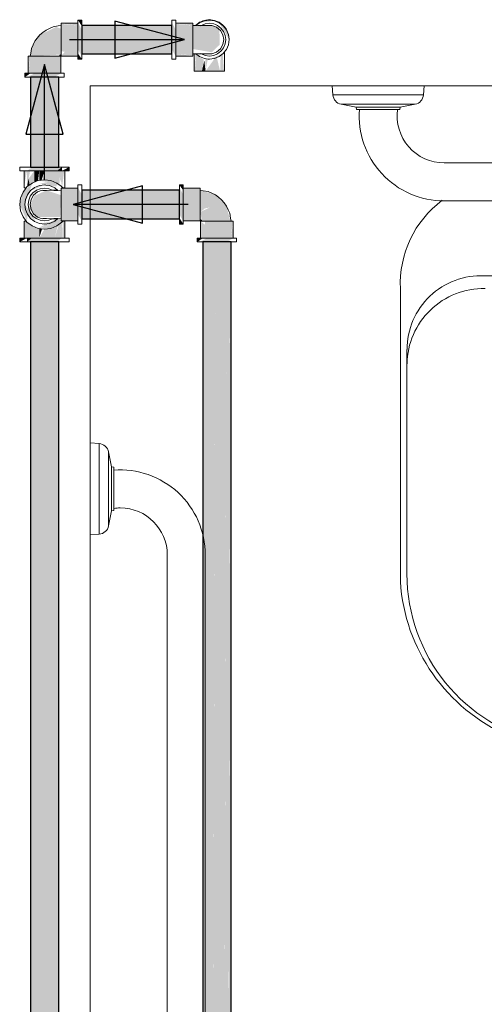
# Model space of a CAD drawing. Header units: millimetres. Extents: x 567 to 934, y -1 to 364.
# Tile 430 of 656: x 756.546 to 757.352, y 45.89 to 47.6. Entities that reach past the tile are written whole.
import ezdxf

# ---------------------------------------------------------------- set-up
doc = ezdxf.new("R2010")
doc.units = ezdxf.units.MM
doc.header["$MEASUREMENT"] = 0
for name, color, linetype, lineweight in [('AF-Condutos', 140, 'Continuous', 25), ('AF-Conexões', 152, 'Continuous', 18), ('AF-Peça de utilização', 152, 'Continuous', 18), ('AF-Sentido conduto', 140, 'Continuous', 30)]:
    doc.layers.add(name, color=color, linetype=linetype, lineweight=lineweight)
doc.layers.add('ARQ FINA', color=8, linetype='Continuous')

msp = doc.modelspace()

# ---------------------------------------------------------------- hatches: boundary and pattern name
at = {"layer": 'AF-Condutos', "linetype": 'Continuous'}
for points in [[(756.8099, 47.5902), (756.6536, 47.5902), (756.6536, 47.5405), (756.8099, 47.5405)], [(756.6136, 47.3442), (756.6136, 47.5004), (756.5642, 47.5004), (756.5642, 47.3442)], [(756.8228, 47.304), (756.6536, 47.304), (756.6536, 47.2543), (756.8228, 47.2543)], [(756.6136, 44.0886), (756.6136, 47.2142), (756.5642, 47.2142), (756.5642, 44.0886)], [(756.8676, 47.2142), (756.8634, 43.3692), (756.8676, 43.3692)], [(756.8676, 47.2142), (756.8634, 47.2142), (756.8634, 43.3492)], [(756.8753, 47.2142), (756.8676, 43.3692), (756.8753, 43.3692)], [(756.8753, 47.2142), (756.8676, 47.2142), (756.8676, 43.3492)], [(756.8852, 47.2142), (756.8753, 47.2142), (756.8753, 43.3492)], [(756.8852, 47.2142), (756.8754, 43.3692), (756.8852, 43.3692)], [(756.8955, 47.2142), (756.8852, 47.2142), (756.8852, 43.3492)], [(756.8955, 47.2142), (756.8852, 43.3692), (756.8955, 43.3692)], [(756.9045, 47.2142), (756.8955, 47.2142), (756.8955, 43.3492)], [(756.9045, 47.2142), (756.8956, 43.3692), (756.9045, 43.3692)], [(756.9106, 47.2142), (756.9045, 47.2142), (756.9045, 43.3492)], [(756.9098, 46.6832), (756.9098, 43.3492), (756.9106, 47.2142)], [(756.9106, 47.2142), (756.9098, 43.3692), (756.9106, 43.3692)], [(756.9128, 47.2142), (756.9106, 47.2142), (756.9106, 43.3492)], [(756.9128, 47.2142), (756.9107, 43.3692), (756.9128, 43.3692)], [(756.9098, 46.6832), (756.9046, 43.3692), (756.9098, 43.3692)]]:
    msp.add_hatch(color=151, dxfattribs=at).paths.add_polyline_path(points)
at = {"layer": 'AF-Conexões', "linetype": 'Continuous'}
for points in [[(756.6536, 47.5982), (756.6468, 47.5994), (756.6526, 47.5902)], [(756.6468, 47.5948), (756.6468, 47.5484), (756.6536, 47.5359), (756.6536, 47.5824)], [(756.8167, 47.5359), (756.8167, 47.5824), (756.8099, 47.5948), (756.8099, 47.5484)], [(756.8579, 47.5948), (756.8837, 47.5982), (756.8749, 47.5994)], [(756.9089, 47.5657), (756.9044, 47.5824), (756.8919, 47.5948)], [(756.5662, 47.5501), (756.5637, 47.5366), (756.6174, 47.5395), (756.6174, 47.5843), (756.609, 47.5874), (756.5804, 47.5736)], [(756.6468, 47.5928), (756.6174, 47.5938), (756.6468, 47.5899)], [(756.6174, 47.5928), (756.6174, 47.5453), (756.6468, 47.5408), (756.6468, 47.5899)], [(756.8461, 47.5928), (756.8167, 47.5938), (756.8453, 47.59)], [(756.8167, 47.5928), (756.8167, 47.5854), (756.8461, 47.5854), (756.8461, 47.5899)], [(756.8167, 47.5854), (756.8167, 47.5796), (756.8461, 47.5727), (756.8461, 47.5854)], [(756.8461, 47.5379), (756.8461, 47.5727), (756.8167, 47.5796), (756.8167, 47.5408)], [(756.8922, 47.5829), (756.879, 47.59), (756.8461, 47.59), (756.8461, 47.5492), (756.8789, 47.5435), (756.8929, 47.5568)], [(756.6174, 47.537), (756.6468, 47.537), (756.6468, 47.5408), (756.6239, 47.5443)], [(756.5602, 47.5366), (756.5602, 47.5072), (756.564, 47.5072)], [(756.5612, 47.5366), (756.564, 47.5072), (756.6087, 47.5072), (756.6087, 47.5366)], [(756.6161, 47.5072), (756.617, 47.5366), (756.6087, 47.5366), (756.6087, 47.5072)], [(756.6468, 47.5314), (756.6536, 47.5314), (756.6468, 47.5413)], [(756.8461, 47.537), (756.8167, 47.5408), (756.8167, 47.5379)], [(756.8749, 47.5314), (756.8837, 47.5325), (756.899, 47.5413)], [(756.5546, 47.5072), (756.5546, 47.5004), (756.5646, 47.5072)], [(756.6181, 47.5072), (756.5716, 47.5072), (756.5592, 47.5004), (756.6056, 47.5004)], [(756.619, 47.3442), (756.5671, 47.3442), (756.5582, 47.3374), (756.6101, 47.3374)], [(756.619, 47.3442), (756.6101, 47.3374), (756.619, 47.3374)], [(756.6302, 47.3374), (756.6316, 47.3442), (756.619, 47.3374)], [(756.5532, 47.308), (756.558, 47.3374), (756.5544, 47.3374)], [(756.5583, 47.3096), (756.5636, 47.3374), (756.558, 47.3374)], [(756.561, 47.3239), (756.5583, 47.3096), (756.5628, 47.3131)], [(756.561, 47.3239), (756.5624, 47.3151), (756.5709, 47.318), (756.5709, 47.3374)], [(756.5709, 47.318), (756.5742, 47.3193), (756.5795, 47.3374), (756.5709, 47.3374)], [(756.5742, 47.3193), (756.5775, 47.3207), (756.5795, 47.3374)], [(756.5886, 47.3222), (756.5775, 47.3207), (756.6101, 47.3164)], [(756.5795, 47.3209), (756.5837, 47.3215), (756.5886, 47.3374), (756.5795, 47.3374)], [(756.6137, 47.3374), (756.5886, 47.3374), (756.586, 47.3225), (756.6137, 47.3137)], [(756.6146, 47.313), (756.6193, 47.3374), (756.6137, 47.3374)], [(756.6228, 47.3374), (756.6193, 47.3374), (756.6166, 47.3231), (756.6193, 47.3092)], [(756.5583, 47.2504), (756.559, 47.2594), (756.5546, 47.2791), (756.5669, 47.3148), (756.5514, 47.3007), (756.5456, 47.2792)], [(756.5886, 47.3132), (756.5798, 47.312), (756.5646, 47.3032)], [(756.6099, 47.3104), (756.6102, 47.316), (756.5952, 47.3184), (756.5806, 47.3155)], [(756.6174, 47.3076), (756.6174, 47.2517), (756.6468, 47.2508), (756.6468, 47.3066)], [(756.6468, 47.3086), (756.6468, 47.2622), (756.6536, 47.2497), (756.6536, 47.2962)], [(756.8296, 47.3132), (756.8228, 47.3132), (756.8296, 47.3032)], [(756.8296, 47.2497), (756.8296, 47.2962), (756.8228, 47.3086), (756.8228, 47.2622)], [(756.859, 47.3066), (756.8296, 47.3066), (756.8296, 47.2591), (756.859, 47.2591)], [(756.8789, 47.2754), (756.859, 47.2662), (756.862, 47.2504), (756.9112, 47.2504), (756.9046, 47.2765), (756.8852, 47.2959), (756.859, 47.3041), (756.859, 47.2662), (756.8674, 47.2726), (756.8898, 47.2762)], [(756.5612, 47.2718), (756.5764, 47.2574), (756.6157, 47.2575), (756.6174, 47.2953), (756.5923, 47.3037), (756.5711, 47.2943)], [(756.5732, 47.2504), (756.5546, 47.2792), (756.5592, 47.2622)], [(756.619, 47.2487), (756.614, 47.2561), (756.5775, 47.2381)], [(756.8228, 47.2463), (756.8296, 47.2452), (756.8238, 47.2543)], [(756.8296, 47.2517), (756.859, 47.2508), (756.859, 47.2591), (756.8296, 47.2591)], [(756.5544, 47.221), (756.5636, 47.221), (756.5627, 47.2437), (756.5544, 47.2504)], [(756.5627, 47.2437), (756.5636, 47.221), (756.5795, 47.221), (756.5795, 47.2368)], [(756.5775, 47.2376), (756.5998, 47.2376), (756.619, 47.2487)], [(756.6119, 47.2433), (756.5886, 47.2362), (756.5795, 47.221), (756.6063, 47.221)], [(756.5795, 47.221), (756.5844, 47.2367), (756.5795, 47.2374)], [(756.6056, 47.2497), (756.5798, 47.2463), (756.5886, 47.2452)], [(756.6137, 47.221), (756.619, 47.2487), (756.6137, 47.2446), (756.6063, 47.221)], [(756.6193, 47.2491), (756.6137, 47.221), (756.6193, 47.221)], [(756.624, 47.2504), (756.6203, 47.2504), (756.6193, 47.221), (756.6228, 47.221)], [(756.8594, 47.2504), (756.8594, 47.221), (756.8632, 47.221), (756.8667, 47.2439)], [(756.9152, 47.2504), (756.8677, 47.2504), (756.8632, 47.221), (756.9124, 47.221)], [(756.9152, 47.221), (756.9162, 47.2504), (756.9124, 47.221)], [(756.5471, 47.221), (756.5456, 47.2142), (756.5582, 47.221)], [(756.5582, 47.2142), (756.6101, 47.2142), (756.619, 47.221), (756.5671, 47.221)], [(756.5582, 47.2142), (756.5671, 47.221), (756.5582, 47.221)], [(756.8538, 47.221), (756.8538, 47.2142), (756.8638, 47.221)], [(756.9172, 47.221), (756.8708, 47.221), (756.8584, 47.2142), (756.9048, 47.2142)]]:
    msp.add_hatch(color=161, dxfattribs=at).paths.add_polyline_path(points)
at = {"layer": 'AF-Peça de utilização', "linetype": 'Continuous'}
for points in [[(756.8487, 47.5408), (756.8487, 47.5107), (756.8522, 47.5107)], [(756.85, 47.5408), (756.8522, 47.5107), (756.8618, 47.5107), (756.8653, 47.5303)], [(756.8618, 47.5107), (756.8681, 47.5107), (756.8662, 47.5296)], [(756.8841, 47.5327), (756.8681, 47.5107), (756.888, 47.5107), (756.888, 47.5329)], [(756.8681, 47.5107), (756.8721, 47.5317), (756.8681, 47.5322)], [(756.888, 47.5331), (756.888, 47.5107), (756.8935, 47.5107)], [(756.898, 47.5406), (756.8944, 47.5378), (756.8935, 47.5107), (756.9002, 47.5107)]]:
    msp.add_hatch(color=161, dxfattribs=at).paths.add_polyline_path(points)

# ---------------------------------------------------------------- linework, layer by layer
at = {"layer": 'AF-Condutos'}
for p, q in [((756.6536, 47.5902), (756.6536, 47.587)), ((756.8099, 47.5902), (756.6536, 47.5902)), ((756.6536, 47.587), (756.6536, 47.58)), ((756.6536, 47.58), (756.6536, 47.5706)), ((756.8099, 47.587), (756.8099, 47.5902)), ((756.8099, 47.58), (756.8099, 47.587)), ((756.8099, 47.5706), (756.8099, 47.58)), ((756.6536, 47.5706), (756.6536, 47.5602)), ((756.8099, 47.5602), (756.8099, 47.5706)), ((756.6536, 47.5602), (756.6536, 47.5507)), ((756.6536, 47.5507), (756.6536, 47.5437)), ((756.6536, 47.5437), (756.6536, 47.5405)), ((756.8099, 47.5507), (756.8099, 47.5602)), ((756.8099, 47.5437), (756.8099, 47.5507)), ((756.8099, 47.5405), (756.8099, 47.5437)), ((756.6536, 47.5405), (756.8099, 47.5405)), ((756.5642, 47.5004), (756.5642, 47.3442)), ((756.5684, 47.5004), (756.5642, 47.5004)), ((756.5761, 47.5004), (756.5684, 47.5004)), ((756.586, 47.5004), (756.5761, 47.5004)), ((756.5964, 47.5004), (756.586, 47.5004)), ((756.6054, 47.5004), (756.5964, 47.5004)), ((756.6115, 47.5004), (756.6054, 47.5004)), ((756.6136, 47.5004), (756.6115, 47.5004)), ((756.6136, 47.3442), (756.6136, 47.5004)), ((756.5642, 47.3442), (756.5684, 47.3442)), ((756.5684, 47.3442), (756.5761, 47.3442)), ((756.5761, 47.3442), (756.586, 47.3442)), ((756.586, 47.3442), (756.5964, 47.3442)), ((756.5964, 47.3442), (756.6054, 47.3442)), ((756.6054, 47.3442), (756.6115, 47.3442)), ((756.6115, 47.3442), (756.6136, 47.3442)), ((756.6536, 47.304), (756.6536, 47.3029)), ((756.8228, 47.304), (756.6536, 47.304)), ((756.8228, 47.3029), (756.8228, 47.304)), ((756.6536, 47.3029), (756.6536, 47.2977)), ((756.6536, 47.2977), (756.6536, 47.2893)), ((756.6536, 47.2893), (756.6536, 47.2792)), ((756.8228, 47.2977), (756.8228, 47.3029)), ((756.8228, 47.2893), (756.8228, 47.2977)), ((756.8228, 47.2792), (756.8228, 47.2893)), ((756.6536, 47.2792), (756.6536, 47.269)), ((756.8228, 47.269), (756.8228, 47.2792)), ((756.6536, 47.269), (756.6536, 47.2606)), ((756.6536, 47.2606), (756.6536, 47.2554)), ((756.6536, 47.2554), (756.6536, 47.2543)), ((756.6536, 47.2543), (756.8228, 47.2543)), ((756.8228, 47.2606), (756.8228, 47.269)), ((756.8228, 47.2554), (756.8228, 47.2606)), ((756.8228, 47.2543), (756.8228, 47.2554)), ((756.5684, 47.2142), (756.5642, 47.2142)), ((756.5642, 47.2142), (756.5642, 44.0886)), ((756.5761, 47.2142), (756.5684, 47.2142)), ((756.586, 47.2142), (756.5761, 47.2142)), ((756.5964, 47.2142), (756.586, 47.2142)), ((756.6054, 47.2142), (756.5964, 47.2142)), ((756.6115, 47.2142), (756.6054, 47.2142)), ((756.6136, 47.2142), (756.6115, 47.2142)), ((756.6136, 44.0886), (756.6136, 47.2142)), ((756.8634, 47.2142), (756.8634, 43.3492)), ((756.8676, 47.2142), (756.8634, 47.2142)), ((756.8753, 47.2142), (756.8676, 47.2142)), ((756.8852, 47.2142), (756.8753, 47.2142)), ((756.8955, 47.2142), (756.8852, 47.2142)), ((756.9045, 47.2142), (756.8955, 47.2142)), ((756.9106, 47.2142), (756.9045, 47.2142)), ((756.9128, 47.2142), (756.9106, 47.2142)), ((756.9128, 43.3692), (756.9128, 47.2142))]:
    msp.add_line(p, q, dxfattribs=at)
at = {"layer": 'AF-Conexões'}
for p, q in [((756.6468, 47.5994), (756.6468, 47.5982)), ((756.6536, 47.5994), (756.6468, 47.5994)), ((756.6468, 47.5982), (756.6468, 47.5948)), ((756.6468, 47.5948), (756.6468, 47.5938)), ((756.6536, 47.5982), (756.6536, 47.5994)), ((756.6536, 47.5948), (756.6536, 47.5982)), ((756.6536, 47.5902), (756.6536, 47.5948)), ((756.8099, 47.5994), (756.8099, 47.5982)), ((756.8167, 47.5994), (756.8099, 47.5994)), ((756.8099, 47.5982), (756.8099, 47.5948)), ((756.8099, 47.5948), (756.8099, 47.5902)), ((756.8167, 47.5982), (756.8167, 47.5994)), ((756.8167, 47.5948), (756.8167, 47.5982)), ((756.8167, 47.5938), (756.8167, 47.5948)), ((756.8579, 47.5948), (756.8515, 47.5898)), ((756.8661, 47.5982), (756.8579, 47.5948)), ((756.8749, 47.5994), (756.8661, 47.5982)), ((756.8837, 47.5982), (756.8749, 47.5994)), ((756.8919, 47.5948), (756.8837, 47.5982)), ((756.899, 47.5894), (756.8919, 47.5948)), ((756.5858, 47.5779), (756.5804, 47.5736)), ((756.5913, 47.5821), (756.5858, 47.5779)), ((756.5975, 47.5849), (756.5913, 47.5821)), ((756.6038, 47.5878), (756.5975, 47.5849)), ((756.6122, 47.5893), (756.6038, 47.5878)), ((756.6174, 47.5903), (756.6122, 47.5893)), ((756.6174, 47.5938), (756.6174, 47.5928)), ((756.6468, 47.5938), (756.6174, 47.5938)), ((756.6174, 47.5928), (756.6174, 47.5903)), ((756.6174, 47.5903), (756.6174, 47.5899)), ((756.6174, 47.5887), (756.6174, 47.5903)), ((756.6174, 47.5899), (756.6174, 47.5854)), ((756.6174, 47.5843), (756.6174, 47.5887)), ((756.6174, 47.5854), (756.6174, 47.5796)), ((756.6174, 47.5776), (756.6174, 47.5843)), ((756.6174, 47.5796), (756.6174, 47.5727)), ((756.6174, 47.5694), (756.6174, 47.5776)), ((756.6468, 47.5938), (756.6468, 47.5894)), ((756.6468, 47.5928), (756.6468, 47.5938)), ((756.6468, 47.5899), (756.6468, 47.5928)), ((756.6468, 47.5854), (756.6468, 47.5899)), ((756.6468, 47.5894), (756.6468, 47.5824)), ((756.6468, 47.5796), (756.6468, 47.5854)), ((756.6468, 47.5824), (756.6468, 47.5742)), ((756.6468, 47.5727), (756.6468, 47.5796)), ((756.6536, 47.5894), (756.6536, 47.5902)), ((756.6536, 47.5824), (756.6536, 47.5894)), ((756.6536, 47.5742), (756.6536, 47.5824)), ((756.8099, 47.5902), (756.8099, 47.5894)), ((756.8099, 47.5894), (756.8099, 47.5824)), ((756.8099, 47.5824), (756.8099, 47.5742)), ((756.8167, 47.5894), (756.8167, 47.5938)), ((756.8167, 47.5938), (756.8167, 47.5928)), ((756.8461, 47.5938), (756.8167, 47.5938)), ((756.8167, 47.5928), (756.8167, 47.5899)), ((756.8167, 47.5899), (756.8167, 47.5854)), ((756.8167, 47.5824), (756.8167, 47.5894)), ((756.8167, 47.5854), (756.8167, 47.5796)), ((756.8167, 47.5742), (756.8167, 47.5824)), ((756.8167, 47.5796), (756.8167, 47.5727)), ((756.8461, 47.5928), (756.8461, 47.5938)), ((756.8461, 47.59), (756.8461, 47.5928)), ((756.8461, 47.5899), (756.8461, 47.59)), ((756.8461, 47.59), (756.8461, 47.5871)), ((756.8514, 47.5898), (756.8461, 47.59)), ((756.8461, 47.5854), (756.8461, 47.5899)), ((756.8461, 47.5871), (756.8461, 47.5857)), ((756.8461, 47.5857), (756.8461, 47.5815)), ((756.8461, 47.5796), (756.8461, 47.5854)), ((756.8461, 47.5815), (756.8461, 47.5739)), ((756.8461, 47.5727), (756.8461, 47.5796)), ((756.8525, 47.5898), (756.8514, 47.5898)), ((756.8588, 47.5895), (756.8525, 47.5898)), ((756.8548, 47.5901), (756.8588, 47.5895)), ((756.8609, 47.5901), (756.8548, 47.5901)), ((756.8611, 47.5901), (756.8609, 47.5901)), ((756.8676, 47.5928), (756.8611, 47.5901)), ((756.8642, 47.5901), (756.8611, 47.5901)), ((756.8712, 47.5899), (756.8642, 47.5901)), ((756.8749, 47.5938), (756.8676, 47.5928)), ((756.8776, 47.5897), (756.8712, 47.5899)), ((756.8823, 47.5928), (756.8749, 47.5938)), ((756.879, 47.59), (756.8776, 47.5897)), ((756.8872, 47.5871), (756.879, 47.59)), ((756.8853, 47.5915), (756.8823, 47.5928)), ((756.8891, 47.5899), (756.8853, 47.5915)), ((756.8939, 47.5815), (756.8872, 47.5871)), ((756.895, 47.5854), (756.8891, 47.5899)), ((756.8983, 47.5739), (756.8939, 47.5815)), ((756.8995, 47.5796), (756.895, 47.5854)), ((756.9044, 47.5824), (756.899, 47.5894)), ((756.9024, 47.5727), (756.8995, 47.5796)), ((756.9078, 47.5742), (756.9044, 47.5824)), ((756.5719, 47.5627), (756.569, 47.5564)), ((756.5761, 47.5682), (756.5719, 47.5627)), ((756.5804, 47.5736), (756.5761, 47.5682)), ((756.6174, 47.5727), (756.6174, 47.5654)), ((756.6174, 47.5607), (756.6174, 47.5694)), ((756.6174, 47.5654), (756.6174, 47.558)), ((756.6174, 47.5524), (756.6174, 47.5607)), ((756.6468, 47.5742), (756.6468, 47.5654)), ((756.6468, 47.5654), (756.6468, 47.5727)), ((756.6468, 47.5654), (756.6468, 47.5566)), ((756.6468, 47.558), (756.6468, 47.5654)), ((756.6536, 47.5654), (756.6536, 47.5742)), ((756.6536, 47.5566), (756.6536, 47.5654)), ((756.8099, 47.5742), (756.8099, 47.5654)), ((756.8099, 47.5654), (756.8099, 47.5566)), ((756.8167, 47.5654), (756.8167, 47.5742)), ((756.8167, 47.5727), (756.8167, 47.5654)), ((756.8167, 47.5566), (756.8167, 47.5654)), ((756.8167, 47.5654), (756.8167, 47.558)), ((756.8461, 47.5739), (756.8461, 47.5654)), ((756.8461, 47.5654), (756.8461, 47.5727)), ((756.8461, 47.558), (756.8461, 47.5654)), ((756.8461, 47.5654), (756.8461, 47.5568)), ((756.8998, 47.5654), (756.8983, 47.5739)), ((756.8983, 47.5568), (756.8998, 47.5654)), ((756.9033, 47.5654), (756.9024, 47.5727)), ((756.9024, 47.558), (756.9033, 47.5654)), ((756.9089, 47.5657), (756.9078, 47.5742)), ((756.9078, 47.5566), (756.9089, 47.5654)), ((756.9089, 47.5654), (756.9089, 47.5657)), ((756.5662, 47.5501), (756.5647, 47.5418)), ((756.569, 47.5564), (756.5662, 47.5501)), ((756.6174, 47.558), (756.6174, 47.5512)), ((756.6174, 47.5457), (756.6174, 47.5524)), ((756.6174, 47.5512), (756.6174, 47.5453)), ((756.6174, 47.5412), (756.6174, 47.5457)), ((756.6174, 47.5453), (756.6174, 47.5408)), ((756.6468, 47.5512), (756.6468, 47.558)), ((756.6468, 47.5566), (756.6468, 47.5484)), ((756.6468, 47.5453), (756.6468, 47.5512)), ((756.6468, 47.5484), (756.6468, 47.5413)), ((756.6468, 47.5408), (756.6468, 47.5453)), ((756.6536, 47.5484), (756.6536, 47.5566)), ((756.6536, 47.5413), (756.6536, 47.5484)), ((756.8099, 47.5566), (756.8099, 47.5484)), ((756.8099, 47.5484), (756.8099, 47.5413)), ((756.8167, 47.558), (756.8167, 47.5512)), ((756.8167, 47.5484), (756.8167, 47.5566)), ((756.8167, 47.5512), (756.8167, 47.5453)), ((756.8167, 47.5413), (756.8167, 47.5484)), ((756.8167, 47.5453), (756.8167, 47.5408)), ((756.8461, 47.5512), (756.8461, 47.558)), ((756.8461, 47.5568), (756.8461, 47.5492)), ((756.8461, 47.5453), (756.8461, 47.5512)), ((756.8461, 47.5492), (756.8461, 47.5464)), ((756.8461, 47.5464), (756.8461, 47.5436)), ((756.8461, 47.5408), (756.8461, 47.5453)), ((756.8461, 47.5436), (756.8461, 47.5407)), ((756.879, 47.5407), (756.8872, 47.5436)), ((756.8872, 47.5436), (756.8905, 47.5464)), ((756.8891, 47.5408), (756.895, 47.5453)), ((756.8905, 47.5464), (756.8939, 47.5492)), ((756.8939, 47.5492), (756.8983, 47.5568)), ((756.895, 47.5453), (756.8959, 47.5464)), ((756.8959, 47.5464), (756.8995, 47.5512)), ((756.899, 47.5413), (756.9011, 47.5441)), ((756.8995, 47.5512), (756.9024, 47.558)), ((756.9011, 47.5441), (756.9029, 47.5464)), ((756.9029, 47.5464), (756.9044, 47.5484)), ((756.9044, 47.5484), (756.9078, 47.5566)), ((756.5612, 47.5366), (756.5602, 47.5366)), ((756.5602, 47.5366), (756.5602, 47.5072)), ((756.5637, 47.5366), (756.5612, 47.5366)), ((756.5647, 47.5418), (756.5637, 47.5366)), ((756.564, 47.5366), (756.5637, 47.5366)), ((756.5637, 47.5366), (756.5653, 47.5366)), ((756.5685, 47.5366), (756.564, 47.5366)), ((756.5653, 47.5366), (756.5696, 47.5366)), ((756.5744, 47.5366), (756.5685, 47.5366)), ((756.5696, 47.5366), (756.5764, 47.5366)), ((756.5813, 47.5366), (756.5744, 47.5366)), ((756.5764, 47.5366), (756.5846, 47.5366)), ((756.5886, 47.5366), (756.5813, 47.5366)), ((756.5846, 47.5366), (756.589, 47.5366)), ((756.596, 47.5366), (756.5886, 47.5366)), ((756.589, 47.5366), (756.5933, 47.5366)), ((756.5933, 47.5366), (756.6015, 47.5366)), ((756.6028, 47.5366), (756.596, 47.5366)), ((756.6015, 47.5366), (756.6083, 47.5366)), ((756.6087, 47.5366), (756.6028, 47.5366)), ((756.6083, 47.5366), (756.6128, 47.5366)), ((756.6132, 47.5366), (756.6087, 47.5366)), ((756.6128, 47.5366), (756.6145, 47.5366)), ((756.6145, 47.5366), (756.6132, 47.5366)), ((756.6145, 47.5366), (756.6157, 47.5382)), ((756.6161, 47.5366), (756.6145, 47.5366)), ((756.6157, 47.5382), (756.6174, 47.5395)), ((756.617, 47.5366), (756.6161, 47.5366)), ((756.617, 47.5072), (756.617, 47.5366)), ((756.6174, 47.5395), (756.6174, 47.5412)), ((756.6174, 47.5408), (756.6174, 47.5395)), ((756.6174, 47.5395), (756.6174, 47.5379)), ((756.6174, 47.5379), (756.6174, 47.537)), ((756.6174, 47.537), (756.6468, 47.537)), ((756.6468, 47.5413), (756.6468, 47.537)), ((756.6468, 47.5379), (756.6468, 47.5408)), ((756.6468, 47.537), (756.6468, 47.5379)), ((756.6468, 47.537), (756.6468, 47.5359)), ((756.6468, 47.5359), (756.6468, 47.5325)), ((756.6468, 47.5325), (756.6468, 47.5314)), ((756.6468, 47.5314), (756.6536, 47.5314)), ((756.6536, 47.5405), (756.6536, 47.5413)), ((756.6536, 47.5359), (756.6536, 47.5405)), ((756.6536, 47.5325), (756.6536, 47.5359)), ((756.6536, 47.5314), (756.6536, 47.5325)), ((756.8099, 47.5413), (756.8099, 47.5405)), ((756.8099, 47.5405), (756.8099, 47.5359)), ((756.8099, 47.5359), (756.8099, 47.5325)), ((756.8099, 47.5325), (756.8099, 47.5314)), ((756.8099, 47.5314), (756.8167, 47.5314)), ((756.8167, 47.537), (756.8167, 47.5413)), ((756.8167, 47.5408), (756.8167, 47.5379)), ((756.8167, 47.5379), (756.8167, 47.537)), ((756.8167, 47.5359), (756.8167, 47.537)), ((756.8167, 47.537), (756.8461, 47.537)), ((756.8167, 47.5325), (756.8167, 47.5359)), ((756.8167, 47.5314), (756.8167, 47.5325)), ((756.8461, 47.5407), (756.8461, 47.5408)), ((756.8461, 47.5379), (756.8461, 47.5407)), ((756.8461, 47.5407), (756.8463, 47.5407)), ((756.8461, 47.537), (756.8461, 47.5379)), ((756.8463, 47.5407), (756.8487, 47.5408)), ((756.8487, 47.5408), (756.8514, 47.5409)), ((756.8514, 47.5409), (756.8525, 47.5409)), ((756.8514, 47.5409), (756.8579, 47.5359)), ((756.8525, 47.5409), (756.8588, 47.5412)), ((756.8588, 47.5412), (756.8548, 47.5406)), ((756.8548, 47.5406), (756.8609, 47.5406)), ((756.8579, 47.5359), (756.8661, 47.5325)), ((756.8609, 47.5406), (756.8611, 47.5406)), ((756.8611, 47.5406), (756.8676, 47.5379)), ((756.8611, 47.5406), (756.8642, 47.5406)), ((756.8642, 47.5406), (756.8712, 47.5408)), ((756.8661, 47.5325), (756.8726, 47.5317)), ((756.8676, 47.5379), (756.8749, 47.537)), ((756.8712, 47.5408), (756.8776, 47.541)), ((756.8726, 47.5317), (756.8749, 47.5314)), ((756.8749, 47.537), (756.8823, 47.5379)), ((756.8749, 47.5314), (756.8837, 47.5325)), ((756.8776, 47.541), (756.879, 47.5407)), ((756.8823, 47.5379), (756.8889, 47.5407)), ((756.8837, 47.5325), (756.8919, 47.5359)), ((756.8889, 47.5407), (756.8891, 47.5408)), ((756.8919, 47.5359), (756.899, 47.5413)), ((756.5558, 47.5072), (756.5546, 47.5072)), ((756.5546, 47.5072), (756.5546, 47.5004)), ((756.5546, 47.5004), (756.5558, 47.5004)), ((756.5592, 47.5072), (756.5558, 47.5072)), ((756.5558, 47.5004), (756.5592, 47.5004)), ((756.5602, 47.5072), (756.5592, 47.5072)), ((756.5592, 47.5004), (756.5642, 47.5004)), ((756.5646, 47.5072), (756.5602, 47.5072)), ((756.5602, 47.5072), (756.5612, 47.5072)), ((756.5612, 47.5072), (756.564, 47.5072)), ((756.564, 47.5072), (756.5685, 47.5072)), ((756.5642, 47.5004), (756.5646, 47.5004)), ((756.5716, 47.5072), (756.5646, 47.5072)), ((756.5646, 47.5004), (756.5716, 47.5004)), ((756.5685, 47.5072), (756.5744, 47.5072)), ((756.5798, 47.5072), (756.5716, 47.5072)), ((756.5716, 47.5004), (756.5798, 47.5004)), ((756.5744, 47.5072), (756.5813, 47.5072)), ((756.5886, 47.5072), (756.5798, 47.5072)), ((756.5798, 47.5004), (756.5886, 47.5004)), ((756.5813, 47.5072), (756.5886, 47.5072)), ((756.5974, 47.5072), (756.5886, 47.5072)), ((756.5886, 47.5072), (756.596, 47.5072)), ((756.5886, 47.5004), (756.5974, 47.5004)), ((756.596, 47.5072), (756.6028, 47.5072)), ((756.6056, 47.5072), (756.5974, 47.5072)), ((756.5974, 47.5004), (756.6056, 47.5004)), ((756.6028, 47.5072), (756.6087, 47.5072)), ((756.6127, 47.5072), (756.6056, 47.5072)), ((756.6056, 47.5004), (756.6127, 47.5004)), ((756.6087, 47.5072), (756.6132, 47.5072)), ((756.617, 47.5072), (756.6127, 47.5072)), ((756.6127, 47.5004), (756.6136, 47.5004)), ((756.6132, 47.5072), (756.6161, 47.5072)), ((756.6136, 47.5004), (756.6181, 47.5004)), ((756.6161, 47.5072), (756.617, 47.5072)), ((756.6181, 47.5072), (756.617, 47.5072)), ((756.6215, 47.5072), (756.6181, 47.5072)), ((756.6181, 47.5004), (756.6215, 47.5004)), ((756.6226, 47.5072), (756.6215, 47.5072)), ((756.6215, 47.5004), (756.6226, 47.5004)), ((756.6226, 47.5004), (756.6226, 47.5072)), ((756.5456, 47.3442), (756.5456, 47.3374)), ((756.5471, 47.3442), (756.5456, 47.3442)), ((756.5514, 47.3442), (756.5471, 47.3442)), ((756.5582, 47.3442), (756.5514, 47.3442)), ((756.5642, 47.3442), (756.5582, 47.3442)), ((756.5671, 47.3442), (756.5642, 47.3442)), ((756.5775, 47.3442), (756.5671, 47.3442)), ((756.5886, 47.3442), (756.5775, 47.3442)), ((756.5998, 47.3442), (756.5886, 47.3442)), ((756.6101, 47.3442), (756.5998, 47.3442)), ((756.6136, 47.3442), (756.6101, 47.3442)), ((756.619, 47.3442), (756.6136, 47.3442)), ((756.6259, 47.3442), (756.619, 47.3442)), ((756.6302, 47.3442), (756.6259, 47.3442)), ((756.6316, 47.3442), (756.6302, 47.3442)), ((756.6316, 47.3374), (756.6316, 47.3442)), ((756.5456, 47.3374), (756.5471, 47.3374)), ((756.5471, 47.3374), (756.5514, 47.3374)), ((756.5514, 47.3374), (756.5532, 47.3374)), ((756.5532, 47.3374), (756.5582, 47.3374)), ((756.5532, 47.3374), (756.5532, 47.308)), ((756.5544, 47.3374), (756.5532, 47.3374)), ((756.558, 47.3374), (756.5544, 47.3374)), ((756.5636, 47.3374), (756.558, 47.3374)), ((756.5582, 47.3374), (756.5671, 47.3374)), ((756.5666, 47.3374), (756.5636, 47.3374)), ((756.5709, 47.3374), (756.5666, 47.3374)), ((756.5671, 47.3374), (756.5775, 47.3374)), ((756.5795, 47.3374), (756.5709, 47.3374)), ((756.5775, 47.3374), (756.5886, 47.3374)), ((756.5886, 47.3222), (756.5775, 47.3207)), ((756.5886, 47.3374), (756.5795, 47.3374)), ((756.5886, 47.3374), (756.5998, 47.3374)), ((756.5978, 47.3374), (756.5886, 47.3374)), ((756.5998, 47.3207), (756.5886, 47.3222)), ((756.6063, 47.3374), (756.5978, 47.3374)), ((756.5998, 47.3374), (756.6101, 47.3374)), ((756.6137, 47.3374), (756.6063, 47.3374)), ((756.6101, 47.3374), (756.619, 47.3374)), ((756.6193, 47.3374), (756.6137, 47.3374)), ((756.619, 47.3374), (756.624, 47.3374)), ((756.6228, 47.3374), (756.6193, 47.3374)), ((756.624, 47.3374), (756.6228, 47.3374)), ((756.624, 47.3374), (756.6259, 47.3374)), ((756.624, 47.308), (756.624, 47.3374)), ((756.6259, 47.3374), (756.6302, 47.3374)), ((756.6302, 47.3374), (756.6316, 47.3374)), ((756.557, 47.308), (756.5514, 47.3007)), ((756.5532, 47.308), (756.5544, 47.308)), ((756.5544, 47.308), (756.5561, 47.308)), ((756.5561, 47.308), (756.557, 47.308)), ((756.557, 47.308), (756.5566, 47.308)), ((756.5582, 47.3096), (756.557, 47.308)), ((756.5671, 47.3164), (756.5582, 47.3096)), ((756.5708, 47.308), (756.5646, 47.3032)), ((756.5749, 47.3196), (756.5671, 47.3164)), ((756.5716, 47.3086), (756.5708, 47.308)), ((756.5798, 47.312), (756.5716, 47.3086)), ((756.5813, 47.3066), (756.5746, 47.3038)), ((756.5775, 47.3207), (756.5749, 47.3196)), ((756.5886, 47.3132), (756.5798, 47.312)), ((756.5886, 47.3076), (756.5813, 47.3066)), ((756.591, 47.3128), (756.5886, 47.3132)), ((756.596, 47.3066), (756.5886, 47.3076)), ((756.5974, 47.312), (756.591, 47.3128)), ((756.5993, 47.3039), (756.5923, 47.3037)), ((756.6025, 47.3039), (756.596, 47.3066)), ((756.6056, 47.3086), (756.5974, 47.312)), ((756.6025, 47.3039), (756.5993, 47.3039)), ((756.6101, 47.3164), (756.5998, 47.3207)), ((756.6026, 47.3039), (756.6025, 47.3039)), ((756.6088, 47.3039), (756.6026, 47.3039)), ((756.6065, 47.308), (756.6056, 47.3086)), ((756.6121, 47.3036), (756.6065, 47.308)), ((756.6174, 47.3108), (756.6101, 47.3164)), ((756.619, 47.3096), (756.6174, 47.3108)), ((756.6174, 47.3076), (756.6174, 47.3066)), ((756.6206, 47.3076), (756.6174, 47.3076)), ((756.6174, 47.3066), (756.6174, 47.3038)), ((756.6203, 47.308), (756.619, 47.3096)), ((756.6206, 47.3076), (756.6203, 47.308)), ((756.6203, 47.308), (756.6211, 47.308)), ((756.6206, 47.308), (756.6203, 47.308)), ((756.6217, 47.3076), (756.6206, 47.3076)), ((756.6211, 47.308), (756.6228, 47.308)), ((756.623, 47.3076), (756.6217, 47.3076)), ((756.6228, 47.308), (756.624, 47.308)), ((756.6468, 47.3076), (756.623, 47.3076)), ((756.6468, 47.3132), (756.6468, 47.312)), ((756.6536, 47.3132), (756.6468, 47.3132)), ((756.6468, 47.312), (756.6468, 47.3086)), ((756.6468, 47.3086), (756.6468, 47.3076)), ((756.6468, 47.3076), (756.6468, 47.3032)), ((756.6468, 47.3066), (756.6468, 47.3076)), ((756.6468, 47.3037), (756.6468, 47.3066)), ((756.6536, 47.312), (756.6536, 47.3132)), ((756.6536, 47.3086), (756.6536, 47.312)), ((756.6536, 47.304), (756.6536, 47.3086)), ((756.6536, 47.3032), (756.6536, 47.304)), ((756.8228, 47.3132), (756.8228, 47.312)), ((756.8296, 47.3132), (756.8228, 47.3132)), ((756.8228, 47.312), (756.8228, 47.3086)), ((756.8228, 47.3086), (756.8228, 47.304)), ((756.8228, 47.304), (756.8228, 47.3032)), ((756.8296, 47.312), (756.8296, 47.3132)), ((756.8296, 47.3086), (756.8296, 47.312)), ((756.8296, 47.3076), (756.8296, 47.3086)), ((756.8296, 47.3032), (756.8296, 47.3076)), ((756.8296, 47.3076), (756.8296, 47.3066)), ((756.859, 47.3076), (756.8296, 47.3076)), ((756.8296, 47.3066), (756.8296, 47.3037)), ((756.859, 47.3066), (756.859, 47.3076)), ((756.859, 47.3041), (756.859, 47.3066)), ((756.859, 47.3037), (756.859, 47.3041)), ((756.859, 47.3041), (756.859, 47.3025)), ((756.8643, 47.3031), (756.859, 47.3041)), ((756.5471, 47.2903), (756.5456, 47.2792)), ((756.5514, 47.3007), (756.5471, 47.2903)), ((756.5558, 47.288), (756.5546, 47.2792)), ((756.5592, 47.2962), (756.5558, 47.288)), ((756.5646, 47.3032), (756.5592, 47.2962)), ((756.564, 47.2934), (756.5612, 47.2865)), ((756.5653, 47.2877), (756.5637, 47.2792)), ((756.5685, 47.2992), (756.564, 47.2934)), ((756.5696, 47.2953), (756.5653, 47.2877)), ((756.5744, 47.3037), (756.5685, 47.2992)), ((756.5764, 47.3009), (756.5696, 47.2953)), ((756.5746, 47.3038), (756.5744, 47.3037)), ((756.5846, 47.3038), (756.5764, 47.3009)), ((756.5859, 47.3035), (756.5846, 47.3038)), ((756.5923, 47.3037), (756.5859, 47.3035)), ((756.6048, 47.3033), (756.6088, 47.3039)), ((756.611, 47.3036), (756.6048, 47.3033)), ((756.6121, 47.3036), (756.611, 47.3036)), ((756.6172, 47.3038), (756.6121, 47.3036)), ((756.6174, 47.3038), (756.6172, 47.3038)), ((756.6174, 47.3009), (756.6174, 47.3038)), ((756.6174, 47.3038), (756.6174, 47.3037)), ((756.6174, 47.3037), (756.6174, 47.2992)), ((756.6174, 47.2953), (756.6174, 47.3009)), ((756.6174, 47.2992), (756.6174, 47.2934)), ((756.6174, 47.2877), (756.6174, 47.2953)), ((756.6174, 47.2934), (756.6174, 47.2865)), ((756.6174, 47.2792), (756.6174, 47.2877)), ((756.6468, 47.2992), (756.6468, 47.3037)), ((756.6468, 47.3032), (756.6468, 47.2962)), ((756.6468, 47.2934), (756.6468, 47.2992)), ((756.6468, 47.2962), (756.6468, 47.288)), ((756.6468, 47.2865), (756.6468, 47.2934)), ((756.6468, 47.288), (756.6468, 47.2792)), ((756.6536, 47.2962), (756.6536, 47.3032)), ((756.6536, 47.288), (756.6536, 47.2962)), ((756.6536, 47.2792), (756.6536, 47.288)), ((756.8228, 47.3032), (756.8228, 47.2962)), ((756.8228, 47.2962), (756.8228, 47.288)), ((756.8228, 47.288), (756.8228, 47.2792)), ((756.8296, 47.3037), (756.8296, 47.2992)), ((756.8296, 47.2962), (756.8296, 47.3032)), ((756.8296, 47.2992), (756.8296, 47.2934)), ((756.8296, 47.288), (756.8296, 47.2962)), ((756.8296, 47.2934), (756.8296, 47.2865)), ((756.8296, 47.2792), (756.8296, 47.288)), ((756.859, 47.2992), (756.859, 47.3037)), ((756.859, 47.3025), (756.859, 47.2981)), ((756.859, 47.2934), (756.859, 47.2992)), ((756.859, 47.2981), (756.859, 47.2914)), ((756.859, 47.2865), (756.859, 47.2934)), ((756.859, 47.2914), (756.859, 47.2832)), ((756.8726, 47.3016), (756.8643, 47.3031)), ((756.8789, 47.2987), (756.8726, 47.3016)), ((756.8852, 47.2959), (756.8789, 47.2987)), ((756.8906, 47.2917), (756.8852, 47.2959)), ((756.8961, 47.2874), (756.8906, 47.2917)), ((756.9003, 47.282), (756.8961, 47.2874)), ((756.5456, 47.2792), (756.5471, 47.268)), ((756.5546, 47.2792), (756.5558, 47.2704)), ((756.5558, 47.2704), (756.5592, 47.2622)), ((756.5612, 47.2865), (756.5602, 47.2792)), ((756.5602, 47.2792), (756.5612, 47.2718)), ((756.5612, 47.2718), (756.564, 47.265)), ((756.5637, 47.2792), (756.5653, 47.2706)), ((756.5653, 47.2706), (756.5696, 47.263)), ((756.6174, 47.2865), (756.6174, 47.2792)), ((756.6174, 47.2792), (756.6174, 47.2718)), ((756.6174, 47.2706), (756.6174, 47.2792)), ((756.6174, 47.2718), (756.6174, 47.265)), ((756.6174, 47.263), (756.6174, 47.2706)), ((756.6468, 47.285), (756.6468, 47.2865)), ((756.6468, 47.2792), (756.6468, 47.285)), ((756.6468, 47.2792), (756.6468, 47.2704)), ((756.6468, 47.2718), (756.6468, 47.2792)), ((756.6468, 47.265), (756.6468, 47.2718)), ((756.6468, 47.2704), (756.6468, 47.2622)), ((756.6536, 47.2704), (756.6536, 47.2792)), ((756.6536, 47.2622), (756.6536, 47.2704)), ((756.8228, 47.2792), (756.8228, 47.2704)), ((756.8228, 47.2704), (756.8228, 47.2622)), ((756.8296, 47.2865), (756.8296, 47.2792)), ((756.8296, 47.2704), (756.8296, 47.2792)), ((756.8296, 47.2792), (756.8296, 47.2718)), ((756.8296, 47.2718), (756.8296, 47.265)), ((756.8296, 47.2622), (756.8296, 47.2704)), ((756.859, 47.2792), (756.859, 47.2865)), ((756.859, 47.2832), (756.859, 47.2745)), ((756.859, 47.2718), (756.859, 47.2792)), ((756.859, 47.2745), (756.859, 47.2662)), ((756.859, 47.265), (756.859, 47.2718)), ((756.9046, 47.2765), (756.9003, 47.282)), ((756.9074, 47.2702), (756.9046, 47.2765)), ((756.9102, 47.2639), (756.9074, 47.2702)), ((756.5471, 47.268), (756.5514, 47.2577)), ((756.5514, 47.2577), (756.557, 47.2504)), ((756.5592, 47.2622), (756.5646, 47.2551)), ((756.564, 47.265), (756.5685, 47.2591)), ((756.5646, 47.2551), (756.5708, 47.2504)), ((756.5685, 47.2591), (756.5744, 47.2546)), ((756.5696, 47.263), (756.5764, 47.2574)), ((756.5744, 47.2546), (756.5782, 47.253)), ((756.5764, 47.2574), (756.5846, 47.2545)), ((756.5782, 47.253), (756.5813, 47.2517)), ((756.5846, 47.2545), (756.5859, 47.2548)), ((756.5859, 47.2548), (756.5923, 47.2546)), ((756.5923, 47.2546), (756.5993, 47.2544)), ((756.596, 47.2517), (756.6025, 47.2544)), ((756.5993, 47.2544), (756.6025, 47.2544)), ((756.6025, 47.2544), (756.6026, 47.2544)), ((756.6026, 47.2544), (756.6088, 47.2544)), ((756.6088, 47.2544), (756.6048, 47.255)), ((756.6048, 47.255), (756.611, 47.2547)), ((756.6065, 47.2504), (756.6121, 47.2547)), ((756.611, 47.2547), (756.6121, 47.2547)), ((756.6121, 47.2547), (756.6174, 47.2545)), ((756.6174, 47.265), (756.6174, 47.2591)), ((756.6174, 47.2588), (756.6174, 47.263)), ((756.6174, 47.2591), (756.6174, 47.2546)), ((756.6174, 47.2574), (756.6174, 47.2588)), ((756.6174, 47.2545), (756.6174, 47.2574)), ((756.6174, 47.2546), (756.6174, 47.2545)), ((756.6174, 47.2545), (756.6174, 47.2517)), ((756.6468, 47.2591), (756.6468, 47.265)), ((756.6468, 47.2622), (756.6468, 47.2551)), ((756.6468, 47.2546), (756.6468, 47.2591)), ((756.6468, 47.2551), (756.6468, 47.2508)), ((756.6468, 47.2517), (756.6468, 47.2546)), ((756.6536, 47.2551), (756.6536, 47.2622)), ((756.6536, 47.2543), (756.6536, 47.2551)), ((756.6536, 47.2497), (756.6536, 47.2543)), ((756.8228, 47.2622), (756.8228, 47.2551)), ((756.8228, 47.2551), (756.8228, 47.2543)), ((756.8228, 47.2543), (756.8228, 47.2497)), ((756.8296, 47.265), (756.8296, 47.2591)), ((756.8296, 47.2551), (756.8296, 47.2622)), ((756.8296, 47.2591), (756.8296, 47.2546)), ((756.8296, 47.2508), (756.8296, 47.2551)), ((756.8296, 47.2546), (756.8296, 47.2517)), ((756.859, 47.2662), (756.859, 47.2595)), ((756.859, 47.2591), (756.859, 47.265)), ((756.859, 47.2595), (756.859, 47.255)), ((756.859, 47.2546), (756.859, 47.2591)), ((756.859, 47.255), (756.859, 47.2533)), ((756.859, 47.2533), (756.859, 47.2546)), ((756.859, 47.2517), (756.859, 47.2533)), ((756.859, 47.2533), (756.8607, 47.252)), ((756.9117, 47.2556), (756.9102, 47.2639)), ((756.9127, 47.2504), (756.9117, 47.2556)), ((756.5532, 47.2504), (756.5532, 47.221)), ((756.5544, 47.2504), (756.5532, 47.2504)), ((756.557, 47.2504), (756.5544, 47.2504)), ((756.557, 47.2504), (756.5582, 47.2487)), ((756.5582, 47.2487), (756.5671, 47.2419)), ((756.5671, 47.2419), (756.5775, 47.2376)), ((756.5708, 47.2504), (756.5716, 47.2497)), ((756.5716, 47.2497), (756.5798, 47.2463)), ((756.5775, 47.2376), (756.5886, 47.2362)), ((756.5798, 47.2463), (756.5886, 47.2452)), ((756.5813, 47.2517), (756.5886, 47.2508)), ((756.5886, 47.2508), (756.596, 47.2517)), ((756.5886, 47.2452), (756.5974, 47.2463)), ((756.5886, 47.2362), (756.5998, 47.2376)), ((756.5974, 47.2463), (756.6056, 47.2497)), ((756.5998, 47.2376), (756.6101, 47.2419)), ((756.6056, 47.2497), (756.6065, 47.2504)), ((756.6101, 47.2419), (756.619, 47.2487)), ((756.6174, 47.2517), (756.6174, 47.2508)), ((756.6174, 47.2508), (756.6206, 47.2508)), ((756.619, 47.2487), (756.6203, 47.2504)), ((756.6203, 47.2504), (756.6206, 47.2508)), ((756.6228, 47.2504), (756.6203, 47.2504)), ((756.6206, 47.2508), (756.6468, 47.2508)), ((756.624, 47.2504), (756.6228, 47.2504)), ((756.624, 47.221), (756.624, 47.2504)), ((756.6468, 47.2508), (756.6468, 47.2517)), ((756.6468, 47.2508), (756.6468, 47.2497)), ((756.6468, 47.2497), (756.6468, 47.2463)), ((756.6468, 47.2463), (756.6468, 47.2452)), ((756.6468, 47.2452), (756.6536, 47.2452)), ((756.6536, 47.2463), (756.6536, 47.2497)), ((756.6536, 47.2452), (756.6536, 47.2463)), ((756.8228, 47.2497), (756.8228, 47.2463)), ((756.8228, 47.2463), (756.8228, 47.2452)), ((756.8228, 47.2452), (756.8296, 47.2452)), ((756.8296, 47.2517), (756.8296, 47.2508)), ((756.8296, 47.2497), (756.8296, 47.2508)), ((756.8296, 47.2508), (756.859, 47.2508)), ((756.8296, 47.2463), (756.8296, 47.2497)), ((756.8296, 47.2452), (756.8296, 47.2463)), ((756.859, 47.2508), (756.859, 47.2517)), ((756.8604, 47.2504), (756.8594, 47.2504)), ((756.8594, 47.2504), (756.8594, 47.221)), ((756.862, 47.2504), (756.8604, 47.2504)), ((756.8607, 47.252), (756.862, 47.2504)), ((756.8632, 47.2504), (756.862, 47.2504)), ((756.862, 47.2504), (756.8636, 47.2504)), ((756.8677, 47.2504), (756.8632, 47.2504)), ((756.8636, 47.2504), (756.8682, 47.2504)), ((756.8736, 47.2504), (756.8677, 47.2504)), ((756.8682, 47.2504), (756.8749, 47.2504)), ((756.8805, 47.2504), (756.8736, 47.2504)), ((756.8749, 47.2504), (756.8831, 47.2504)), ((756.8878, 47.2504), (756.8805, 47.2504)), ((756.8831, 47.2504), (756.8875, 47.2504)), ((756.8875, 47.2504), (756.8918, 47.2504)), ((756.8952, 47.2504), (756.8878, 47.2504)), ((756.8918, 47.2504), (756.9001, 47.2504)), ((756.902, 47.2504), (756.8952, 47.2504)), ((756.9001, 47.2504), (756.9068, 47.2504)), ((756.9079, 47.2504), (756.902, 47.2504)), ((756.9068, 47.2504), (756.9112, 47.2504)), ((756.9124, 47.2504), (756.9079, 47.2504)), ((756.9112, 47.2504), (756.9127, 47.2504)), ((756.9127, 47.2504), (756.9124, 47.2504)), ((756.9152, 47.2504), (756.9127, 47.2504)), ((756.9162, 47.2504), (756.9152, 47.2504)), ((756.9162, 47.221), (756.9162, 47.2504)), ((756.5456, 47.221), (756.5456, 47.2142)), ((756.5471, 47.221), (756.5456, 47.221)), ((756.5514, 47.221), (756.5471, 47.221)), ((756.5532, 47.221), (756.5514, 47.221)), ((756.5582, 47.221), (756.5532, 47.221)), ((756.5532, 47.221), (756.5544, 47.221)), ((756.5544, 47.221), (756.558, 47.221)), ((756.558, 47.221), (756.5636, 47.221)), ((756.5671, 47.221), (756.5582, 47.221)), ((756.5636, 47.221), (756.5709, 47.221)), ((756.5775, 47.221), (756.5671, 47.221)), ((756.5709, 47.221), (756.5795, 47.221)), ((756.5886, 47.221), (756.5775, 47.221)), ((756.5795, 47.221), (756.5828, 47.221)), ((756.5828, 47.221), (756.5886, 47.221)), ((756.5998, 47.221), (756.5886, 47.221)), ((756.5886, 47.221), (756.5978, 47.221)), ((756.5978, 47.221), (756.6063, 47.221)), ((756.6101, 47.221), (756.5998, 47.221)), ((756.6063, 47.221), (756.6137, 47.221)), ((756.619, 47.221), (756.6101, 47.221)), ((756.6137, 47.221), (756.6193, 47.221)), ((756.624, 47.221), (756.619, 47.221)), ((756.6193, 47.221), (756.6228, 47.221)), ((756.6228, 47.221), (756.624, 47.221)), ((756.6259, 47.221), (756.624, 47.221)), ((756.6302, 47.221), (756.6259, 47.221)), ((756.6316, 47.221), (756.6302, 47.221)), ((756.6316, 47.2142), (756.6316, 47.221)), ((756.855, 47.221), (756.8538, 47.221)), ((756.8538, 47.221), (756.8538, 47.2142)), ((756.8584, 47.221), (756.855, 47.221)), ((756.8594, 47.221), (756.8584, 47.221)), ((756.8638, 47.221), (756.8594, 47.221)), ((756.8594, 47.221), (756.8604, 47.221)), ((756.8604, 47.221), (756.8632, 47.221)), ((756.8632, 47.221), (756.8677, 47.221)), ((756.8708, 47.221), (756.8638, 47.221)), ((756.8677, 47.221), (756.8736, 47.221)), ((756.879, 47.221), (756.8708, 47.221)), ((756.8736, 47.221), (756.8805, 47.221)), ((756.8878, 47.221), (756.879, 47.221)), ((756.8805, 47.221), (756.8878, 47.221)), ((756.8966, 47.221), (756.8878, 47.221)), ((756.8878, 47.221), (756.8952, 47.221)), ((756.8952, 47.221), (756.902, 47.221)), ((756.9048, 47.221), (756.8966, 47.221)), ((756.902, 47.221), (756.9079, 47.221)), ((756.9118, 47.221), (756.9048, 47.221)), ((756.9079, 47.221), (756.9124, 47.221)), ((756.9162, 47.221), (756.9118, 47.221)), ((756.9124, 47.221), (756.9152, 47.221)), ((756.9152, 47.221), (756.9162, 47.221)), ((756.9172, 47.221), (756.9162, 47.221)), ((756.9206, 47.221), (756.9172, 47.221)), ((756.9218, 47.221), (756.9206, 47.221)), ((756.9218, 47.2142), (756.9218, 47.221)), ((756.5456, 47.2142), (756.5471, 47.2142)), ((756.5471, 47.2142), (756.5514, 47.2142)), ((756.5514, 47.2142), (756.5582, 47.2142)), ((756.5582, 47.2142), (756.5642, 47.2142)), ((756.5642, 47.2142), (756.5671, 47.2142)), ((756.5671, 47.2142), (756.5775, 47.2142)), ((756.5775, 47.2142), (756.5886, 47.2142)), ((756.5886, 47.2142), (756.5998, 47.2142)), ((756.5998, 47.2142), (756.6101, 47.2142)), ((756.6101, 47.2142), (756.6136, 47.2142)), ((756.6136, 47.2142), (756.619, 47.2142)), ((756.619, 47.2142), (756.6259, 47.2142)), ((756.6259, 47.2142), (756.6302, 47.2142)), ((756.6302, 47.2142), (756.6316, 47.2142)), ((756.8538, 47.2142), (756.855, 47.2142)), ((756.855, 47.2142), (756.8584, 47.2142)), ((756.8584, 47.2142), (756.8634, 47.2142)), ((756.8634, 47.2142), (756.8638, 47.2142)), ((756.8638, 47.2142), (756.8708, 47.2142)), ((756.8708, 47.2142), (756.879, 47.2142)), ((756.879, 47.2142), (756.8878, 47.2142)), ((756.8878, 47.2142), (756.8966, 47.2142)), ((756.8966, 47.2142), (756.9048, 47.2142)), ((756.9048, 47.2142), (756.9118, 47.2142)), ((756.9118, 47.2142), (756.9128, 47.2142)), ((756.9128, 47.2142), (756.9172, 47.2142)), ((756.9172, 47.2142), (756.9206, 47.2142)), ((756.9206, 47.2142), (756.9218, 47.2142))]:
    msp.add_line(p, q, dxfattribs=at)
at = {"layer": 'AF-Peça de utilização'}
for p, q in [((756.8579, 47.5955), (756.8559, 47.594)), ((756.8599, 47.5963), (756.8579, 47.5955)), ((756.8636, 47.5979), (756.8599, 47.5963)), ((756.8661, 47.5989), (756.8636, 47.5979)), ((756.8686, 47.5992), (756.8661, 47.5989)), ((756.8723, 47.5997), (756.8686, 47.5992)), ((756.8749, 47.6001), (756.8723, 47.5997)), ((756.8776, 47.5997), (756.8749, 47.6001)), ((756.8837, 47.5989), (756.8776, 47.5997)), ((756.8899, 47.5963), (756.8837, 47.5989)), ((756.8919, 47.5955), (756.8899, 47.5963)), ((756.8977, 47.5911), (756.8919, 47.5955)), ((756.8559, 47.594), (756.8509, 47.5901)), ((756.899, 47.5901), (756.8977, 47.5911)), ((756.9003, 47.5884), (756.899, 47.5901)), ((756.9037, 47.5839), (756.9003, 47.5884)), ((756.9044, 47.5831), (756.9037, 47.5839)), ((756.905, 47.5815), (756.9044, 47.5831)), ((756.9076, 47.5752), (756.905, 47.5815)), ((756.9078, 47.5749), (756.9076, 47.5752)), ((756.9079, 47.5738), (756.9078, 47.5749)), ((756.9089, 47.5661), (756.9079, 47.5738)), ((756.9089, 47.5657), (756.9089, 47.5661)), ((756.9011, 47.5405), (756.9011, 47.5441)), ((756.8487, 47.5408), (756.8487, 47.5107)), ((756.9011, 47.5107), (756.9011, 47.5405)), ((756.8487, 47.5107), (756.8496, 47.5107)), ((756.8496, 47.5107), (756.8522, 47.5107)), ((756.8522, 47.5107), (756.8564, 47.5107)), ((756.8564, 47.5107), (756.8618, 47.5107)), ((756.8618, 47.5107), (756.8681, 47.5107)), ((756.8681, 47.5107), (756.8749, 47.5107)), ((756.8749, 47.5107), (756.8817, 47.5107)), ((756.8817, 47.5107), (756.888, 47.5107)), ((756.888, 47.5107), (756.8935, 47.5107)), ((756.8935, 47.5107), (756.8976, 47.5107)), ((756.8976, 47.5107), (756.9002, 47.5107)), ((756.9002, 47.5107), (756.9011, 47.5107))]:
    msp.add_line(p, q, dxfattribs=at)
at = {"layer": 'AF-Sentido conduto'}
for p, q in [((756.8318, 47.5654), (756.711, 47.5977)), ((756.711, 47.5977), (756.711, 47.533)), ((756.711, 47.533), (756.8318, 47.5654)), ((756.5886, 47.5223), (756.5563, 47.4015)), ((756.621, 47.4015), (756.5886, 47.5223)), ((756.5563, 47.4015), (756.621, 47.4015)), ((756.759, 47.3115), (756.6382, 47.2792)), ((756.759, 47.2468), (756.759, 47.3115)), ((756.6382, 47.2792), (756.759, 47.2468))]:
    msp.add_line(p, q, dxfattribs=at)
for points in [[(756.6318, 47.5654), (756.8318, 47.5654)], [(756.5886, 47.3223), (756.5886, 47.5223)], [(756.8382, 47.2792), (756.6382, 47.2792)]]:
    msp.add_lwpolyline(points, dxfattribs=at)
at = {"layer": 'ARQ FINA', "lineweight": 5}
for p, q in [((756.6678, 47.4854), (757.3978, 47.4854)), ((756.6678, 44.6254), (756.6678, 47.4854)), ((757.0892, 47.4694), (757.0878, 47.4854)), ((757.2478, 47.4854), (757.2464, 47.4694)), ((757.2464, 47.4694), (757.0892, 47.4694)), ((757.1296, 47.448), (757.1035, 47.4533)), ((757.1035, 47.4533), (757.2321, 47.4533)), ((757.1302, 47.4444), (757.1296, 47.448)), ((757.206, 47.448), (757.1296, 47.448)), ((757.1352, 47.4444), (757.1302, 47.4444)), ((757.2016, 47.4444), (757.1352, 47.4444)), ((757.2054, 47.4444), (757.2016, 47.4444)), ((757.206, 47.448), (757.2054, 47.4444)), ((757.2321, 47.4533), (757.206, 47.448)), ((757.2824, 47.3514), (758.6612, 47.3514)), ((758.6612, 47.2854), (757.2824, 47.2854)), ((757.352, 47.1555), (757.3948, 47.1555)), ((757.2063, 47.1329), (757.2063, 46.6245)), ((757.2178, 46.6379), (757.2178, 47.0272)), ((756.6678, 46.8654), (756.6838, 46.864)), ((756.6838, 46.7068), (756.6838, 46.864)), ((756.6999, 46.8496), (756.7052, 46.8236)), ((756.6999, 46.8496), (756.6999, 46.7211)), ((756.7052, 46.8236), (756.7088, 46.8229)), ((756.7052, 46.7472), (756.7052, 46.8236)), ((756.7088, 46.8229), (756.7088, 46.8179)), ((756.7088, 46.7516), (756.7088, 46.8179)), ((756.7052, 46.7472), (756.6999, 46.7211)), ((756.7088, 46.7478), (756.7052, 46.7472)), ((756.7088, 46.7516), (756.7088, 46.7478)), ((756.6838, 46.7068), (756.6678, 46.7054)), ((756.8018, 45.292), (756.8018, 46.6707)), ((756.8678, 46.6707), (756.8678, 45.292))]:
    msp.add_line(p, q, dxfattribs=at)
for centre, radius, start, end in [((757.1071, 47.4709), 0.018, 185, 258.4393), ((757.2285, 47.4709), 0.018, 281.5607, 355), ((757.2824, 47.433), 0.1476, 175.5871, 270), ((757.2824, 47.433), 0.0816, 172.0015, 270), ((757.3876, 47.1413), 0.1814, 126.8711, 182.6711), ((757.3463, 47.0272), 0.1284, 87.4413, 180), ((757.351, 47.0003), 0.1331, 89.0349, 179.0913), ((756.6822, 46.846), 0.018, 11.5607, 85), ((756.7202, 46.6707), 0.1476, 0, 94.4129), ((756.7202, 46.6707), 0.0816, 90, 97.9985), ((756.7202, 46.6707), 0.0816, 0, 90), ((756.6822, 46.7247), 0.018, 275, 348.4393), ((757.5182, 46.6379), 0.3004, 180, 258), ((757.5197, 46.6443), 0.314, 183.6172, 246.3827)]:
    msp.add_arc(centre, radius, start, end, dxfattribs=at)

doc.saveas('drawing.dxf')
